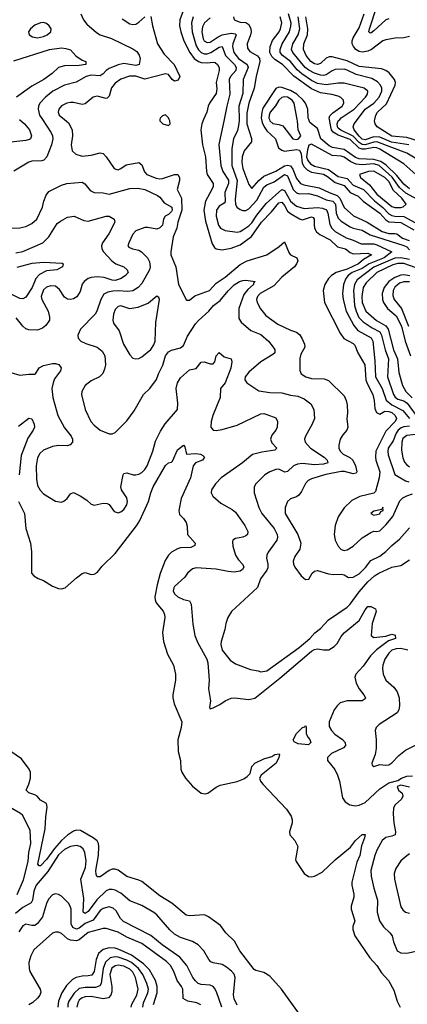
# Model space of a CAD drawing. Header units: inches. Extents: x 884549 to 1028252, y 526810 to 653624.
# Tile 526 of 656: x 950689 to 953294, y 604049 to 610671. Entities that reach past the tile are written whole.
import ezdxf

# ---------------------------------------------------------------- set-up
doc = ezdxf.new("R2010")
doc.units = ezdxf.units.IN
doc.header["$MEASUREMENT"] = 0
doc.layers.add('A9650', color=7, linetype='Continuous')
doc.layers.add('A9651', color=7, linetype='Continuous')

msp = doc.modelspace()

# ---------------------------------------------------------------- linework, layer by layer
at = {"layer": 'A9650', "color": 5}
for points, elevation in [([(950687.5, 610000), (950721.5, 609970), (950754.3, 609930), (950768.4, 609890), (950761.5, 609870), (950754.8, 609865.2), (950730, 609857.9), (950610, 609846)], 2140), ([(950842.6, 610000), (950901.7, 609910), (950910.1, 609890), (950911.5, 609870), (950903.6, 609830), (950870.6, 609749.4), (950852.4, 609727.6), (950838.5, 609721.5), (950770, 609720.3), (950750, 609713.6), (950650, 609653.6)], 2160), ([(950991.2, 610000), (951017.7, 609977.7), (951041.4, 609930), (951043.1, 609890), (951035.8, 609830), (951042.4, 609790), (951065.8, 609765.8), (951110, 609753.5), (951170, 609760.5), (951230, 609775.5), (951250, 609771), (951271.4, 609750), (951324.9, 609670), (951343.1, 609663.1), (951350, 609661.8), (951370, 609670.2), (951405.2, 609694.8), (951490, 609711.8), (951510, 609695.3), (951528.7, 609648.7), (951542.8, 609630), (951605.5, 609605.5), (951630, 609600.9), (951650, 609602.8), (951730, 609630.5), (951753, 609630), (951763.3, 609610), (951763.8, 609590), (951746.5, 609530), (951776.6, 609470), (951779.2, 609390), (951752.6, 609310), (951744.6, 609270), (951720.1, 609210), (951705.2, 609110), (951706, 609090), (951737.6, 609010), (951756, 608890), (951810, 608786), (951830, 608785.5), (951866.4, 608813.6), (951964.8, 608850), (952010, 608900.1), (952070, 608938.9), (952170, 609024.6), (952217.8, 609050), (952349.9, 609090.1), (952433.4, 609146.6), (952470, 609178.3), (952500.2, 609100.2), (952510.1, 609090.1), (952552.9, 609070), (952557.8, 609050), (952550.1, 609030), (952535.6, 609010), (952450, 608940.6), (952397.7, 608882.3), (952305.5, 608830), (952287.6, 608810), (952281.7, 608790), (952285, 608770), (952306.6, 608726.6), (952342.6, 608682.6), (952423.9, 608623.9), (952510, 608583.5), (952550, 608570.2), (952570, 608555), (952586.1, 608530), (952602.8, 608490), (952604.6, 608470), (952579.2, 608420.8), (952572.6, 608392.6), (952571.4, 608311.4), (952581.3, 608290), (952613.1, 608270), (952650, 608257.9), (952734.8, 608254.8), (952765.3, 608245.3), (952870, 608142.4), (952883.9, 608110), (952890, 608081), (952891.8, 608028.2), (952887.3, 607987.3), (952894, 607930), (952887.2, 607910), (952861, 607879), (952843.9, 607850), (952833.2, 607810), (952835, 607790), (952842.9, 607770), (952862.8, 607750), (952907, 607727), (952928.3, 607708.3), (952947.2, 607670), (952955.2, 607630), (952950, 607622.3), (952930, 607618), (952872.9, 607632.9), (952850, 607632.8), (952746.7, 607613.3), (952650, 607583.2), (952628.3, 607571.7), (952610, 607551.2), (952582.7, 607497.3), (952565.8, 607474.2), (952550, 607462.4), (952510, 607448.4), (952489.4, 607430.6), (952472.8, 607390), (952473.5, 607350), (952557.9, 607210), (952578, 607150), (952572.7, 607110), (952539.2, 607060.8), (952527.1, 607030), (952528.3, 607010), (952538.4, 606990), (952580.9, 606930), (952610, 606905.8), (952631.6, 606908.4), (952655.1, 606950), (952670, 606963.2), (952690, 606967.9), (952764.1, 606944.1), (952799.3, 606940.7), (952850, 606943.1), (952870, 606937.1), (952899.3, 606919.3), (952930, 606921), (952970, 606944.8), (953012.8, 606987.2), (953050, 607033), (953110, 607064.3), (953150, 607094.2), (953190, 607136.1), (953242.8, 607177.2), (953310, 607253.4)], 2180), ([(951631.8, 610000), (951630.5, 609990), (951650.8, 609970), (951690, 609959.3), (951699.6, 609970), (951698.5, 609990), (951694.6, 610000)], 2220), ([(951925.3, 610000), (951912.7, 609970), (951906.8, 609930), (951918.8, 609830), (951937.4, 609750), (951945.4, 609650), (951950.1, 609630), (951988.8, 609570), (951988.9, 609550), (951981.3, 609530), (951938.3, 609450), (951926.4, 609390), (951937.1, 609317.1), (951983.3, 609163.3), (951999, 609139), (952010, 609131.1), (952050, 609123.6), (952110, 609133.6), (952170, 609157.3), (952246.3, 609213.7), (952315, 609310), (952380.9, 609379.1), (952430, 609439.9), (952450, 609444.9), (952470, 609421), (952490, 609384.4), (952510, 609367.2), (952570, 609330.9), (952590, 609325.8), (952650, 609346.4), (952661.6, 609341.6), (952668.7, 609328.7), (952667.2, 609292.8), (952671.3, 609270), (952684.2, 609244.2), (952706.3, 609226.3), (952776.2, 609190), (952824, 609144), (952878, 609130), (952910, 609105.4), (952930, 609096.9), (953030, 609100.7), (953053.4, 609090), (953000.6, 609059.4), (952966, 609030), (952890, 608993.4), (952815.8, 608970), (952784.5, 608950), (952764.7, 608930), (952739.1, 608890), (952728.5, 608850), (952738.5, 608770), (952842.2, 608562.2), (952867.7, 608527.7), (952930, 608492.8), (952941.3, 608481.3), (952960.8, 608430), (953009, 608350), (953016.4, 608250), (953024.5, 608224.5), (953061.8, 608150), (953071.5, 608110), (953075.6, 608055.6), (953086.2, 608030), (953110, 608018), (953142.2, 608037.8), (953170, 608037.3), (953190, 608029.1), (953213.7, 608010), (953221.6, 607990), (953212.3, 607970), (953150, 607904.7), (953083.8, 607770), (953080.5, 607730), (953083.5, 607710), (953109.7, 607630), (953105.5, 607590), (953081.1, 607498.9), (953070, 607486.2), (952975, 607465), (952922.4, 607437.6), (952870, 607388), (952830, 607328.3), (952810.1, 607269.9), (952802, 607210), (952810.2, 607170), (952830, 607130.3), (952850, 607108.4), (952870, 607102.2), (952890, 607105.4), (952930, 607131.4), (952990, 607186.1), (953050, 607223), (953070, 607231.4), (953090, 607229.3), (953110, 607233.7), (953150, 607272.9), (953196.1, 607330), (953245, 607435), (953264.3, 607455.7), (953290, 607470.1), (953330, 607481.6)], 2220), ([(952062.4, 610000), (952028.5, 609831.5), (952040.4, 609690), (952054.2, 609650), (952091.6, 609591.6), (952093.1, 609570), (952068.1, 609510), (952070, 609445.4), (952063.3, 609436.7), (952030, 609417), (952012.1, 609390), (952009.2, 609350), (952024.8, 609290), (952038.8, 609270), (952070, 609254.4), (952150, 609243.4), (952170, 609247.5), (952190, 609258), (952230, 609285.4), (952250, 609305.6), (952283.6, 609356.4), (952345.9, 609434.1), (952450, 609529.1), (952470, 609521.9), (952510, 609450), (952550, 609418.3), (952601.6, 609401.6), (952690, 609408.8), (952723.6, 609403.6), (952751.7, 609391.7), (952760.7, 609370), (952774.1, 609294.1), (952787.9, 609270), (952810, 609247.2), (952884.1, 609204.1), (952929.5, 609189.5), (952984.3, 609164.3), (953070, 609163.4), (953090, 609158), (953189.3, 609110), (953138.8, 609070), (953037.9, 609030), (952990, 608998.3), (952924.3, 608970), (952897.2, 608950), (952881.7, 608930), (952865.3, 608890), (952859.6, 608830), (952863.6, 608790), (952882.7, 608710), (952934.7, 608614.7), (952961.6, 608581.6), (953050.7, 608530.7), (953062.3, 608510), (953076.3, 608376.3), (953081, 608270), (953125.2, 608190), (953153.1, 608113.1), (953190, 608080.3), (953264, 608044), (953309.3, 607990)], 2240), ([(952163.9, 610000), (952164.2, 609990), (952160.3, 609959.7), (952152.9, 609927.1), (952125.8, 609870), (952115.8, 609804.2), (952115.7, 609690), (952150.6, 609590), (952137.5, 609462.5), (952140.7, 609430), (952149.4, 609410), (952170, 609394.6), (952190, 609387), (952210, 609389.1), (952230, 609398.9), (952282.9, 609457.1), (952330, 609545.7), (952350, 609560.4), (952399.2, 609580.8), (952470, 609629.3), (952490, 609621.9), (952527.5, 609530), (952550, 609507.2), (952570, 609500.8), (952630, 609503.4), (952690, 609487.2), (952750, 609460.8), (952794.1, 609450), (952811.3, 609430), (952817.2, 609370), (952830, 609336.8), (952850, 609317), (952910, 609278.7), (952930, 609269.3), (952990, 609256.6), (953044.4, 609224.4), (953271.9, 609151.9), (953290, 609144.1), (953310, 609123.6)], 2260), ([(952216.4, 610000), (952216.1, 609970), (952247.9, 609872.1), (952247, 609850), (952197.2, 609790), (952183.9, 609750), (952182.9, 609710), (952188.8, 609670), (952230, 609563.1), (952250, 609534.9), (952296.4, 609590), (952330, 609618.6), (952410, 609652.1), (952470, 609688.5), (952490, 609694), (952509.3, 609689.3), (952525.1, 609665.1), (952550, 609602.6), (952576.6, 609570), (952599.8, 609559.8), (952701.6, 609541.6), (952769, 609509), (952823.3, 609490), (952841.6, 609470), (952870, 609408.5), (952933.1, 609353.1), (953025.1, 609310), (953126.1, 609246.1), (953170, 609232.4), (953210, 609234.2), (953224.2, 609230), (953262.7, 609202.7), (953305.9, 609185.9)], 2280), ([(952315, 610000), (952319.3, 609979.3), (952332.1, 609950), (952350, 609924), (952407.9, 609870), (952428.9, 609808.9), (952450, 609792.9), (952470, 609787.6), (952550, 609797.5), (952570, 609793.2), (952579.9, 609770), (952587.4, 609707.4), (952601.3, 609681.3), (952620.9, 609660.9), (952650, 609646.5), (952731.5, 609631.5), (952757.6, 609617.6), (952810, 609577.2), (952870, 609555.3), (952909.5, 609509.5), (952965, 609485), (952997.4, 609450), (953110, 609370.6), (953150, 609326.1), (953170, 609312.2), (953250, 609308.1), (953338.2, 609258.2)], 2320), ([(952367.6, 610000), (952370, 609992.2), (952390, 609972.6), (952430, 609967.5), (952456.7, 609956.7), (952525.5, 609870), (952550, 609864.8), (952563.6, 609870), (952578.9, 609890), (952560.2, 609930), (952555.5, 609990), (952553.8, 610000)], 2340), ([(953310, 609533.2), (953270, 609565.8), (953223.5, 609623.5), (953152, 609692), (953116.5, 609716.5), (953068.7, 609731.3), (952970, 609736.2), (952945.4, 609745.4), (952870, 609797.4), (952791, 609811), (952770, 609822.6), (952714.1, 609870), (952690, 609939.9), (952639, 609979), (952632.1, 610000)], 2320), ([(953351.9, 609630), (953270, 609702.5), (953110, 609800), (953090, 609810.2), (953070, 609812.3), (953010, 609801.1), (952990, 609801.2), (952970, 609807.6), (952910, 609866.2), (952830, 609895.3), (952796, 609916), (952785.8, 609930), (952779.7, 609950), (952771.3, 610000)], 2280), ([(953370, 609725.7), (953290, 609773.1), (953090, 609849), (953070, 609847.9), (953010, 609830), (952990, 609831.9), (952970, 609844.3), (952930, 609887), (952847.4, 609927.4), (952830, 609942.9), (952824.7, 609950), (952823.1, 609970), (952830.7, 609990), (952839.7, 610000)], 2260), ([(953304.2, 609830), (953188.1, 609848.1), (953110, 609881.2), (953070, 609883.6), (953010, 609863.8), (952990, 609867.1), (952970, 609887.6), (952936.7, 609930), (952931.2, 609950), (952938, 609970), (952959.8, 610000)], 2240), ([(953370, 609854.7), (953290, 609878.1), (953190, 609888.4), (953092, 609950), (953078.7, 609970), (953072.9, 609990), (953075.3, 610000)], 2220), ([(953361.9, 609461.9), (953285.3, 609505.3), (953241.7, 609541.7), (953192.3, 609612.3), (953105.2, 609690), (953070, 609701.9), (952990, 609695.7), (952950, 609698.6), (952914.5, 609714.5), (952870, 609747.2), (952850, 609753.7), (952790, 609757), (952650, 609833.3), (952632.4, 609827.6), (952622.9, 609797.1), (952617.9, 609750), (952624.9, 609724.9), (952642.7, 609702.7), (952670, 609686.9), (952764, 609664), (952830, 609617.7), (952890, 609603.3), (952930, 609559.4), (952999.1, 609530), (953072.7, 609452.7), (953129.3, 609409.3), (953170, 609366.5), (953190, 609353.9), (953210, 609349.2), (953270, 609347.3), (953350, 609306.1)], 2340), ([(950630, 609270.2), (950690, 609272), (950730, 609279.8), (950770, 609300.2), (950804.2, 609330), (950842.8, 609410), (950851.3, 609450), (950867.9, 609492.1), (950885.2, 609514.8), (950970, 609557.7), (951005.6, 609570), (951110, 609579.1), (951127.5, 609567.5), (951162.7, 609522.7), (951190, 609508.5), (951250, 609506.7), (951290, 609499), (951430, 609536), (951482.3, 609537.7), (951530, 609528.6), (951614.9, 609490), (951630, 609477.7), (951659.9, 609439.9), (951712.7, 609410), (951714.6, 609390), (951710, 609380.7), (951690, 609360.6), (951666, 609350), (951655.2, 609330), (951648.5, 609290), (951630, 609270.7), (951610, 609262.8), (951550, 609274.8), (951530, 609272.7), (951470, 609250.7), (951450, 609227.8), (951422, 609170), (951415.6, 609150), (951422.3, 609142.3), (951446.8, 609130), (951490, 609121.3), (951506.9, 609110), (951548.4, 609070), (951562.1, 609042.1), (951566, 609010), (951560.9, 608990), (951510, 608896.7), (951485, 608870), (951450, 608848.4), (951417, 608843), (951350, 608847.1), (951315.6, 608844.4), (951282.3, 608837.7), (951255.4, 608824.6), (951235.1, 608790), (951208.7, 608711.3), (951197.4, 608690), (951097.6, 608590), (951079.1, 608550), (951082, 608530), (951099.1, 608510), (951134.1, 608494.1), (951210.3, 608470), (951243.1, 608443.1), (951261.1, 608410), (951266.4, 608350), (951260, 608320), (951247.2, 608292.8), (951226.7, 608270), (951170, 608243.5), (951130.3, 608210), (951107, 608170), (951105.3, 608150), (951129.3, 608049.3), (951167.6, 607970), (951190, 607944.9), (951230.9, 607910.9), (951290, 607885.3), (951310, 607885.3), (951330, 607895.3), (951410, 607973.1), (951459.5, 608040.5), (951521, 608150), (951563.7, 608190), (951608.2, 608251.8), (951621.5, 608290), (951652.1, 608347.9), (951670, 608411.6), (951690, 608436.9), (951710, 608449.2), (951770, 608463.8), (951790, 608479.6), (951818, 608542), (951870, 608626), (951890, 608648.9), (951961, 608710), (951991.1, 608750), (952036.6, 608783.4), (952090, 608848.3), (952130, 608887.1), (952166.3, 608910), (952190, 608917.4), (952210, 608918.9), (952271, 608910), (952260.9, 608899.1), (952259.5, 608890), (952223.1, 608856.9), (952196.3, 608823.7), (952161.9, 608730), (952162.5, 608662.5), (952177.4, 608637.4), (952242, 608582), (952310, 608553.4), (952360.8, 608510), (952392.9, 608470), (952404.4, 608450), (952403.8, 608436.2), (952403.1, 608430), (952390, 608419.8), (952309.6, 608370.4), (952230, 608301.8), (952204, 608270), (952201.5, 608250), (952216.9, 608230), (952295.4, 608175.4), (952370, 608164.1), (952450, 608161.5), (952510, 608145.2), (952558.9, 608138.9), (952601.2, 608121.2), (952647, 608087), (952667.1, 608050), (952671.5, 607990), (952655.6, 607950), (952609, 607870), (952602.3, 607850), (952607.7, 607830), (952642.6, 607790), (952735.5, 607730), (952756.6, 607710), (952759.7, 607690), (952730, 607681.3), (952670, 607677.9), (952590, 607686.7), (952557, 607683), (952529.1, 607670.9), (952490, 607631.6), (952471, 607629), (952430, 607647.8), (952410, 607646), (952370.1, 607629.9), (952337.4, 607610), (952276.5, 607550), (952266, 607530), (952265.2, 607490), (952297.1, 607390), (952316.9, 607350), (952400.5, 607250), (952419, 607210), (952422.7, 607190), (952418.5, 607170), (952360.2, 607090), (952350.2, 607070), (952347.6, 607050), (952356.8, 607010), (952355.9, 606984.1), (952350.6, 606969.4), (952306.6, 606910), (952288.3, 606851.7), (952112.4, 606690), (952088.9, 606650), (952073.7, 606610), (952068.2, 606570), (952044, 606490), (952040.7, 606470), (952050.8, 606430), (952104.1, 606364.1), (952138.8, 606338.8), (952241.1, 606301.1), (952292.8, 606292.8), (952310, 606286), (952350, 606291), (952568.4, 606450), (952639.3, 606510), (952671.9, 606548.1), (952710, 606577.7), (952764.9, 606635.1), (952890, 606721.3), (952910, 606741), (952970, 606824.3), (953030, 606890.1), (953073.3, 606930), (953103.9, 606950), (953190, 606989.1), (953250, 607000.9), (953310, 607037.7)], 2160), ([(950662.8, 609102.8), (950710, 609111.7), (950844.6, 609170), (950885.4, 609210), (950940.5, 609299.5), (950962.6, 609317.4), (951010, 609343), (951056, 609350), (951120.7, 609320.7), (951150, 609316.8), (951270, 609351), (951290, 609349.3), (951323.1, 609330), (951328.1, 609310), (951289.1, 609230), (951245.7, 609170), (951239.5, 609150), (951242, 609130), (951253.2, 609110), (951308.8, 609048.8), (951334.9, 609030), (951390, 609009.1), (951412.3, 608990), (951417.3, 608970), (951401.1, 608950), (951371.4, 608930), (951330, 608917.9), (951310, 608919.4), (951256.6, 608936.6), (951210, 608942.2), (951170, 608937.1), (951150.3, 608930), (951122.6, 608910), (951110, 608893.6), (951095.9, 608844.1), (951072.4, 608807.6), (951050, 608793.5), (951030.2, 608789.8), (951010, 608792.3), (950990, 608805.4), (950957, 608857), (950930, 608878.3), (950897.7, 608882.3), (950870, 608872.1), (950850, 608854), (950832.9, 608810), (950837.1, 608790), (950880.6, 608710), (950890.2, 608670), (950888.9, 608651.1), (950864.8, 608615.2), (950843.6, 608596.4), (950810, 608583.1), (950750, 608585.3), (950730, 608591.5), (950709.4, 608609.4), (950666, 608666)], 2140), ([(950673.3, 609006.7), (950772.8, 609032.8), (950850, 609040.9), (950973.7, 609033.7), (950981, 609030), (950977.6, 609010), (950939.1, 608990), (950870, 608981.5), (950823.5, 608956.5), (950796.9, 608930), (950772.7, 608870), (950730, 608804.4), (950710, 608793.1), (950690, 608795.5), (950613.4, 608833.4)], 2120), ([(953310, 609058.5), (953250, 609070.7), (953210, 609067), (953070, 609006), (952957.3, 608922.7), (952938.5, 608890), (952932.8, 608850), (952940.1, 608750), (952950.9, 608710), (952969.1, 608669.1), (952998.5, 608638.5), (953058.6, 608598.6), (953110, 608571.6), (953121.6, 608550), (953145.4, 608450), (953168.8, 608390), (953161.9, 608270), (953200.7, 608150), (953212.7, 608132.7), (953230, 608120.1), (953270, 608106.9), (953292.8, 608092.8), (953353.1, 608010)], 2260), ([(953392, 608988), (953270, 609031), (953230, 609032.7), (953196.6, 609023.4), (953089.6, 608970.4), (953017.9, 608902.1), (952997.7, 608870), (952989.2, 608809.2), (952991, 608770), (953014.5, 608710), (953088.1, 608648.1), (953150, 608613.1), (953166.2, 608590), (953201.9, 608450), (953229.2, 608390), (953237.7, 608297.7), (953261.3, 608210), (953284.7, 608170), (953327.3, 608127.3)], 2280), ([(953311.1, 608948.9), (953270, 608955.6), (953250, 608953.1), (953210, 608938.3), (953169.1, 608910.9), (953138.6, 608870), (953125.7, 608830), (953127.4, 608790), (953134.8, 608770), (953162.2, 608730), (953219.8, 608679.8), (953256.2, 608610), (953279.4, 608510), (953315.8, 608410)], 2320), ([(953310, 608907.7), (953270, 608908.4), (953241.7, 608898.3), (953210, 608872.7), (953198.5, 608850), (953196.8, 608816.8), (953206.1, 608790), (953255.2, 608730), (953303.1, 608610)], 2340), ([(950630, 608298.8), (950690, 608279.6), (950750, 608286.9), (950790, 608286.3), (950796.2, 608290), (950819.7, 608330), (950850, 608346.2), (950910, 608359.4), (950930, 608359.4), (950952.2, 608352.2), (950966.9, 608330), (950962.6, 608310), (950924.1, 608255.9), (950913.5, 608230), (950905.8, 608190), (950911.2, 608130), (950945.5, 608010), (950990, 607925.8), (951034.7, 607870), (951044.9, 607850), (951043.6, 607830), (951028.3, 607811.7), (951010, 607804.5), (950950, 607806.6), (950910, 607801.2), (950850, 607775.3), (950825.7, 607754.3), (950810, 607725.6), (950798.9, 607670), (950801.5, 607581.5), (950810, 607538.4), (950826.9, 607506.9), (950850, 607483.2), (950930, 607432.9), (950970, 607426.4), (950986.9, 607433.1), (951008.5, 607451.5), (951030, 607482), (951050, 607492.2), (951095.5, 607470), (951140.6, 607440.6), (951170, 607414), (951190, 607405.5), (951250, 607420.5), (951277.5, 607417.5), (951290.4, 607410.4), (951323.7, 607363.7), (951350, 607355.5), (951370, 607362), (951390, 607376.4), (951410, 607407.7), (951414.5, 607430), (951410, 607455.1), (951374, 607510), (951368.7, 607530), (951384, 607610), (951390, 607618.4), (951410, 607623.1), (951451, 607611), (951470, 607609.4), (951490, 607614), (951510, 607625.9), (951530, 607645.5), (951545.8, 607670), (951583.3, 607770), (951602.9, 607837.1), (951636.3, 607903.7), (951666.8, 607953.2), (951749.8, 608050), (951752, 608092), (951740.5, 608190), (951749.9, 608230), (951770, 608263.2), (951830, 608316.5), (951874.2, 608325.8), (951910, 608367.3), (951930, 608370.7), (951970, 608357.3), (951990, 608356), (952001.2, 608370), (952010, 608411), (952030, 608434), (952064.3, 608404.3), (952111.1, 608391.1), (952115, 608370), (952108.5, 608328.5), (952070.1, 608229.9), (952039.3, 608190), (952037.3, 608130), (951987, 608010), (951976.3, 607970), (951974.6, 607930), (951990.3, 607910.3), (952010, 607908.4), (952050, 607914.7), (952150, 607945.3), (952310, 608021), (952330, 608022.4), (952350, 608016.9), (952410, 607992.7), (952422.4, 607970), (952419.5, 607930), (952411.5, 607910), (952384, 607876), (952375.4, 607850), (952384.4, 607824.4), (952417.4, 607790), (952403.8, 607776.2), (952316.3, 607763.7), (952253, 607747), (952185.7, 607690), (952043.2, 607590), (952005.8, 607550), (951979.1, 607510), (951976.5, 607490), (951986.6, 607466.6), (952040.4, 607420.4), (952116.3, 607376.3), (952138.6, 607358.6), (952203.2, 607270), (952222.7, 607230), (952221.3, 607210), (952210, 607199.7), (952189.3, 607190.7), (952138.6, 607181.4), (952122.6, 607170), (952120.4, 607159.6), (952120.7, 607130), (952140.6, 607070), (952159.7, 607039.7), (952190, 607008.2), (952195.5, 606990), (952186.5, 606973.5), (952170, 606963.1), (952130, 606956.7), (952090, 606959.5), (952010, 606975.6), (951875.3, 606984.7), (951850, 606979), (951818, 606950), (951798, 606922), (951730, 606859), (951725.5, 606850), (951721.6, 606830), (951730, 606808.9), (951753, 606790), (951790, 606772.9), (951830, 606763.7), (951841.1, 606741.1), (951853.2, 606606.8), (951865.4, 606530), (951884.4, 606484.4), (951947.2, 606370), (951953.3, 606346.7), (951963, 606230), (951957.4, 606170), (951971.3, 606090), (951965.2, 606045.2), (951970, 606037.3), (951990, 606042.7), (952034.5, 606065.5), (952070, 606090.1), (952110, 606108.4), (952132, 606110), (952230, 606099.4), (952270, 606107.5), (952437.6, 606242.4), (952650, 606425), (952670, 606436.1), (952690, 606440.5), (952730, 606432.4), (952766.1, 606433.9), (952803.7, 606456.3), (952823.1, 606476.9), (952850, 606523.7), (952870, 606547.2), (952969.9, 606630.1), (953010, 606702.7), (953030, 606725.3), (953050, 606724.9), (953080.7, 606710), (953085.7, 606690), (953058.3, 606610), (953050.3, 606530), (953070, 606515.2), (953150, 606526.3), (953190, 606538), (953212.4, 606532.4), (953215.2, 606510), (953167, 606493), (953087, 606433), (953047.4, 606392.6), (952997.5, 606322.5), (952948.8, 606270), (952942.3, 606250), (952950.2, 606210), (952971.2, 606170), (953002.8, 606130), (953012.9, 606110), (953010, 606104.5), (952990.1, 606089.9), (952890, 606090.9), (952843, 606077), (952822.3, 606057.7), (952803.5, 606030), (952768.6, 605950), (952770, 605917.3), (952784.9, 605890), (952806.2, 605866.2), (952858.3, 605830), (952877.3, 605810), (952878.6, 605790), (952865.8, 605774.2), (952784.3, 605735.7), (952758.3, 605710), (952758.3, 605690), (952808.1, 605628.1), (952825.9, 605590), (952839.3, 605550), (952858.2, 605438.2), (952876.4, 605410), (952907.3, 605390), (952945.2, 605385.2), (952970, 605389.4), (953010, 605407.1), (953110, 605498), (953170, 605538), (953230, 605553.7), (953254.5, 605570), (953290, 605584.7), (953330, 605586.8)], 2140), ([(950682.2, 607937.8), (950750, 607990.8), (950770, 607986), (950787.3, 607950), (950787.7, 607930), (950780.4, 607910), (950743.5, 607856.5), (950699.8, 607740.2), (950685.9, 607610)], 2120), ([(953310, 607938.3), (953270, 607932.8), (953253.9, 607926.1), (953233.8, 607910), (953220.4, 607890), (953200.2, 607839.8), (953166, 607790), (953162.6, 607770), (953165.3, 607745.3), (953210, 607611.8), (953282.2, 607570), (953303.6, 607563.6)], 2240), ([(953350, 607881.6), (953290, 607874.6), (953265.2, 607854.8), (953257.4, 607830), (953256.3, 607776.3), (953264.8, 607724.8), (953275.6, 607695.6), (953290, 607676.8), (953310, 607664.7)], 2260), ([(950682, 607430), (950720.7, 607350), (950730.2, 607250), (950762.8, 607150), (950767.8, 607092.2), (950769.1, 606949.1), (950784.9, 606930), (950812.5, 606912.5), (950850, 606898.6), (950910, 606861.1), (950950, 606845), (950970, 606843.5), (950995.8, 606850), (951070, 606918), (951110, 606946.7), (951130, 606953), (951170, 606940.5), (951190, 606942.4), (951210, 606954), (951244.4, 606995.6), (951330, 607080.7), (951473.3, 607266.7), (951496.8, 607303.2), (951555, 607430), (951570.7, 607489.3), (951587.4, 607530), (951670, 607674), (951690, 607690.7), (951710, 607694.8), (951716.9, 607703.1), (951750, 607779.5), (951790.5, 607810.5), (951798, 607798), (951810, 607748.7), (951870, 607754.7), (951904.7, 607750), (951920.3, 607740.3), (951930.4, 607730), (951917.1, 607710), (951870, 607691.1), (951856, 607670), (951836.9, 607590), (951773.5, 607450), (951759.6, 607370), (951763.8, 607343.8), (951790, 607316.4), (951807.6, 607290), (951814.3, 607265.7), (951816, 607210), (951869.1, 607150), (951865.9, 607134.1), (951838.5, 607121.5), (951770, 607118.5), (951750, 607112.2), (951709.7, 607090.3), (951688.4, 607070), (951666.7, 607033.3), (951634.2, 606945.8), (951613, 606870), (951597.8, 606790), (951599.2, 606770), (951606.9, 606750), (951652.8, 606692.8), (951662.5, 606670), (951664.4, 606650), (951650.1, 606550), (951655, 606490), (951683.6, 606403.6), (951723.1, 606330), (951737.2, 606270), (951737.4, 606230), (951718.8, 606130), (951718.8, 606110), (951727.7, 606070), (951779.3, 605950), (951774.5, 605910), (951751.6, 605828.4), (951754.6, 605750), (951769.1, 605690), (951771.7, 605630), (951778.2, 605610), (951802.9, 605570), (951850, 605517.3), (951910, 605469.1), (951936, 605464), (951954.8, 605470), (952009.7, 605510), (952036.8, 605523.2), (952151.6, 605548.4), (952194.7, 605565.3), (952218.2, 605581.8), (952237.4, 605602.6), (952250, 605648.2), (952270, 605671.4), (952330, 605701.1), (952384.8, 605715.2), (952403.7, 605730), (952433, 605733), (952436, 605730), (952431, 605709), (952412, 605670), (952311.3, 605590), (952302, 605570), (952308.4, 605550), (952324.4, 605530), (952481.6, 605361.6), (952514, 605314), (952521.2, 605290), (952520.8, 605270), (952502.7, 605210), (952504.2, 605190), (952539.3, 605150), (952557.7, 605110), (952543.2, 605023.2), (952547, 605010), (952601, 604930), (952630, 604907.9), (952650, 604905.7), (952670, 604910.1), (952722.4, 604937.6), (952810, 605021.5), (952913.5, 605106.5), (952946.6, 605150), (952990, 605190.4), (953010, 605190.8), (953007.3, 605170), (952985.4, 605114.6), (952974.6, 605050), (952955.6, 605004.4), (952920.9, 604870), (952920.6, 604850), (952935.8, 604790), (952934.5, 604770), (952917.2, 604710), (952916.9, 604690), (952941.7, 604610), (952928.4, 604571.6), (952927.6, 604552.4), (952941.6, 604510), (953042.1, 604362.1), (953089.1, 604310), (953121.6, 604261.6), (953168.7, 604208.7), (953204.8, 604144.8), (953226.7, 604070), (953246.7, 604030)], 2120), ([(953298.9, 606430), (953250, 606443.3), (953220, 606440), (953190.2, 606430), (953170.2, 606410), (953144.1, 606370), (953129.3, 606329.3), (953126.9, 606306.9), (953131.1, 606270), (953149.4, 606229.4), (953202.6, 606182.6), (953226.3, 606150), (953240.5, 606110), (953242.9, 606057.1), (953237.1, 606030), (953226.7, 606010), (953104.4, 605930), (953085.7, 605910), (953078.9, 605890), (953085.2, 605830), (953084.7, 605770), (953077.7, 605730), (953055.5, 605670), (953058, 605658), (953070, 605648.2), (953110, 605661.8), (953150, 605656.8), (953170, 605659.8), (953190, 605672.9), (953237, 605723), (953281.9, 605758.1), (953350, 605791.4)], 2160), ([(952570, 603982.7), (952449.6, 604150), (952370, 604239.6), (952330, 604263.6), (952277.1, 604277.1), (952264.4, 604284.4), (952169.7, 604410), (952132.8, 604472.8), (952074.5, 604530), (952039.5, 604579.5), (951958, 604638), (951930.5, 604650.5), (951830, 604643.7), (951808.7, 604648.7), (951710.8, 604730), (951630, 604779), (951510, 604875), (951490, 604885), (951410, 604908.4), (951350, 604950.8), (951330, 604958.4), (951310, 604958), (951290, 604949.2), (951230, 604907.4), (951210, 604907.1), (951203.2, 604923.2), (951201.2, 604950), (951218.3, 605050), (951221.5, 605110), (951218.9, 605130), (951210, 605148.7), (951183.7, 605170), (951098.1, 605218.1), (951070, 605220.3), (951050, 605214.1), (951010, 605187.4), (950969.7, 605150.3), (950923.3, 605096.7), (950870, 605022.8), (950830, 604980.3), (950820.7, 604980.7), (950811.2, 604991.2), (950859.9, 605230), (950864, 605310), (950875, 605375), (950870, 605399.6), (950830, 605422), (950806.4, 605450), (950790, 605459.2), (950750.5, 605470.5), (950731.9, 605490), (950751.2, 605528.8), (950762.4, 605570), (950760.9, 605610), (950752.8, 605630), (950700.6, 605700.6), (950630, 605749.9)], 2120), ([(953310, 605510.5), (953250, 605522.6), (953226.2, 605513.8), (953236.1, 605490), (953260.1, 605470), (953264.4, 605450), (953255.9, 605430), (953213.1, 605390), (953201.5, 605370), (953199, 605330), (953203.9, 605270), (953215.4, 605210), (953212.7, 605190), (953190, 605179.4), (953150, 605170.6), (953126.2, 605150), (953090, 605085.1), (953075.9, 605050), (953050.1, 604950), (953051.7, 604910), (953068.6, 604830), (953094, 604750), (953091, 604670), (953107.3, 604610), (953133.4, 604570), (953177.7, 604530), (953193.4, 604510), (953201.5, 604470), (953226.4, 604410), (953250, 604395.6), (953290, 604392.1), (953363.7, 604410)], 2140), ([(950672.7, 604787.3), (950714, 604886), (950745.6, 605010), (950750.7, 605069.3), (950764, 605130), (950758.6, 605218.6), (950710, 605318.9), (950693.6, 605333.6), (950610, 605381.6)], 2140), ([(952150, 604044.5), (952130, 604085.6), (952126.6, 604113.4), (952136.4, 604230), (952131, 604251), (952112.2, 604272.2), (952079.6, 604299.6), (952050, 604317.4), (951990, 604327.3), (951974.9, 604334.9), (951960.8, 604350), (951926, 604410), (951889.3, 604449.3), (951850, 604471.4), (951770, 604497.5), (951730, 604520.6), (951699, 604550), (951611.8, 604650), (951590, 604667.3), (951510, 604713.5), (951430, 604744.7), (951370, 604796), (951330, 604816.2), (951310, 604822.3), (951290, 604821.3), (951270, 604812.3), (951208, 604752), (951150, 604674.3), (951130, 604660.6), (951116.1, 604670), (951119.9, 604759.9), (951100.6, 604890), (951131.4, 604968.6), (951135, 605015), (951127.5, 605070), (951114.8, 605094.8), (951096.5, 605110), (951070, 605116.9), (951030, 605109.9), (950990, 605090.4), (950950, 605054.5), (950877.3, 604942.7), (950799.4, 604850), (950783.8, 604810), (950775.1, 604750), (950767.2, 604732.8), (950710, 604699.4), (950661.1, 604658.9)], 2140), ([(953310, 605061), (953290, 605048.4), (953250, 605014), (953217.1, 604962.9), (953207, 604930), (953207.3, 604890), (953250, 604705.5), (953264.1, 604684.1), (953282, 604670), (953310, 604661.7)], 2160), ([(952047.1, 604030), (952012.1, 604132.1), (951998.1, 604158.1), (951989, 604169), (951970, 604178.2), (951910, 604183.4), (951889.8, 604190), (951870, 604206.2), (951852.1, 604230), (951813.4, 604310), (951766, 604366), (951646.6, 604450), (951570, 604511.2), (951386.7, 604606.7), (951367, 604627), (951338.6, 604678.6), (951316.9, 604696.9), (951290, 604704.6), (951250, 604694.7), (951230, 604680.4), (951184, 604616), (951130, 604593.6), (951090, 604560.3), (951070, 604553.9), (951045.6, 604565.6), (951035.4, 604590), (951034.4, 604690), (951029.3, 604709.3), (951016.8, 604730), (950970, 604776.4), (950950, 604788.3), (950930, 604791.3), (950910, 604786.3), (950883.4, 604756.6), (950870, 604727.8), (950841.7, 604638.3), (950810, 604592.8), (950790, 604579.9), (950770, 604579.9), (950730, 604589), (950710, 604578), (950682.7, 604537.3)], 2160), ([(951906.4, 604046.4), (951879.3, 604059.3), (951819.7, 604070), (951788.4, 604088.4), (951785.2, 604150), (951776.7, 604170), (951747.2, 604210), (951725.3, 604270), (951703, 604310), (951677, 604337), (951510, 604458.1), (951410, 604501.4), (951350, 604534.1), (951270, 604559.3), (951250, 604558), (951150, 604532.9), (951090, 604483.6), (951070, 604476.1), (951030, 604481.6), (951009.5, 604489.5), (950970, 604524.5), (950950, 604534), (950930, 604535.1), (950910, 604527.4), (950785.4, 604414.6), (950764.3, 604375.7), (950751.5, 604330), (950752, 604290), (950758, 604270), (950827.9, 604150), (950830.8, 604130), (950823.7, 604110), (950810, 604089.9), (950778.7, 604061.3), (950750, 604046.8)], 2180), ([(951588.7, 604048.7), (951614, 604126), (951613.7, 604170), (951601.7, 604210), (951561, 604281), (951520.9, 604320.9), (951440.8, 604380.8), (951350, 604420.8), (951330, 604427.2), (951290, 604429.9), (951250, 604416.8), (951219, 604390), (951202.4, 604350), (951190, 604269.8), (951174.3, 604245.7), (951150, 604240.1), (951110, 604239.3), (951069.1, 604230), (951043.4, 604216.6), (951004.8, 604175.2), (950973.4, 604126.6), (950950.8, 604070), (950945.4, 604030)], 2220), ([(951516.3, 604030), (951521, 604059), (951550, 604127.5), (951553.9, 604150), (951544.6, 604190), (951516.8, 604250), (951487.7, 604290), (951440.3, 604330), (951410, 604346.9), (951350, 604365.5), (951330, 604367.9), (951298.1, 604361.9), (951266.3, 604333.7), (951249.2, 604290.8), (951236, 604190), (951226.9, 604173.1), (951198.5, 604161.5), (951130, 604162.7), (951090, 604155.3), (951055, 604125), (951020.6, 604070), (951013.3, 604050), (951012.3, 604030)], 2240), ([(951438.7, 604030), (951441.9, 604050), (951475.9, 604110), (951486.1, 604150), (951468.5, 604230), (951450, 604264.6), (951430, 604284.7), (951390, 604306.3), (951350, 604311.9), (951330, 604307.7), (951308.8, 604291.2), (951295.6, 604250), (951308.3, 604170), (951307.9, 604132.1), (951301.2, 604110), (951286.7, 604093.3), (951250, 604087), (951170, 604100.9), (951130, 604100.2), (951104.1, 604090), (951090, 604077.5), (951080, 604060), (951073.2, 604030)], 2260)]:
    msp.add_lwpolyline(points, dxfattribs=dict(at, elevation=elevation))
for points, elevation in [([(953070, 609652.7), (953034.4, 609650), (952972, 609630), (952980.8, 609610), (953040.8, 609560.8), (953090, 609498.4), (953190, 609415.5), (953210, 609407.7), (953250, 609409), (953266.8, 609413.2), (953287, 609430), (953257.7, 609470), (953202.3, 609522.3), (953170, 609582.8), (953144.1, 609610)], 2360), ([(951611.9, 608811.9), (951554.4, 608765.6), (951483.7, 608736.3), (951430, 608727), (951370, 608745.8), (951350, 608742.8), (951330, 608723), (951320.1, 608690), (951315.9, 608650), (951320.5, 608630), (951358, 608578), (951388, 608488), (951430, 608417.6), (951450, 608395.8), (951470, 608390.3), (951490, 608393.1), (951510, 608403.6), (951570, 608453.7), (951590, 608484.4), (951599.6, 608510), (951605.3, 608634.7), (951629.5, 608789.5), (951623.7, 608803.7)], 2180), ([(953130, 607392), (953122, 607378), (953070, 607366), (953048.5, 607350), (953070, 607338), (953110, 607348.9), (953116, 607364), (953131.2, 607370)], 2240), ([(952630, 605793.6), (952561.6, 605801.6), (952533.7, 605813.7), (952527.6, 605827.6), (952549, 605870), (952590, 605911.6), (952604.9, 605915.1), (952610, 605924.9), (952614.3, 605914.3), (952615.5, 605870), (952625.3, 605845.3), (952639.6, 605830), (952646.4, 605810)], 2120)]:
    msp.add_lwpolyline(points, close=True, dxfattribs=dict(at, elevation=elevation))
at = {"layer": 'A9651', "color": 5}
for points, elevation in [([(953170, 610677.7), (953150, 610669.9), (953070, 610596.1), (953050, 610579.8), (953041.9, 610581.9), (953036, 610590), (953039.3, 610610), (953141.1, 610918.9)], 2160), ([(951099.7, 610710), (951118.4, 610670), (951140.7, 610640.7), (951205, 610585), (951230.5, 610570.5), (951305.4, 610545.4), (951450, 610476.4), (951476.3, 610456.3), (951492.2, 610432.2), (951497.9, 610410), (951492.4, 610370), (951470, 610362.3), (951390, 610375.8), (951350, 610367.1), (951290, 610342.9), (951270.8, 610330), (951250, 610306.6), (951230, 610294.7), (951170, 610297.8), (951137, 610290), (951068.9, 610251.1), (950990, 610230.5), (950912.2, 610190), (950862, 610150), (950825.6, 610110), (950815.2, 610090), (950812.6, 610070), (950823, 610030), (950842.6, 610000)], 2160), ([(951570, 610693.7), (951580.8, 610630), (951616.2, 610510), (951660, 610440), (951727.3, 610370), (951765.3, 610290), (951754.5, 610265.5), (951730, 610259), (951713.3, 610270), (951690, 610302), (951670, 610306.6), (951530, 610272.3), (951468.8, 610291.2), (951427.6, 610292.4), (951369.7, 610270.3), (951330, 610244.2), (951306.5, 610213.5), (951290, 610156.3), (951276.1, 610143.9), (951270, 610141.7), (951210, 610158.1), (951183.6, 610150), (951130, 610105.6), (951110, 610101.2), (951050, 610115), (951030, 610115), (951006.4, 610110), (950970, 610091.4), (950952.9, 610070), (950948.6, 610050), (950955.5, 610030), (950991.2, 610000)], 2180), ([(951377.7, 610677.7), (951430, 610643.6), (951450, 610638.3), (951470, 610640.8), (951490, 610653.7), (951530, 610691.5)], 2180), ([(951788.4, 610730), (951765.9, 610670), (951763, 610630), (951771.3, 610590), (951793.3, 610530), (951833.2, 610450), (951862, 610410), (951890, 610390.7), (951910, 610384.1), (951950, 610380.4), (951990, 610386.5), (952003, 610383), (952019.3, 610370), (952030.2, 610350), (952029.1, 610330), (952008.9, 610250), (952013.6, 610206.4), (952010, 610174.5), (951965.2, 610110), (951956, 610090), (951946.3, 610050), (951925.3, 610000)], 2220), ([(951855, 610690), (951844.8, 610650), (951847.6, 610590), (951875.3, 610495.3), (951890, 610469.6), (951909.6, 610449.6), (951930, 610441.1), (951950, 610441.2), (951974, 610450), (952030, 610486.3), (952050, 610492), (952073.3, 610430), (952133.6, 610370), (952145, 610350), (952141.2, 610330), (952105.5, 610290), (952097.6, 610270), (952102.6, 610170), (952080.5, 610090), (952062.4, 610000)], 2240), ([(952126.4, 610690), (952130.1, 610670.1), (952170, 610653.8), (952210, 610651.6), (952230, 610639.8), (952242.4, 610610), (952244.4, 610590), (952241.3, 610570), (952218.7, 610510), (952220.9, 610480.9), (952236.3, 610456.3), (952287.4, 610427.4), (952301.5, 610410), (952302.2, 610390), (952278.5, 610290), (952265.6, 610210), (952228.9, 610110), (952216.7, 610043.3), (952216.4, 610000)], 2280), ([(952771.3, 610000), (952769.6, 610010), (952774.5, 610025.5), (952794.2, 610045.8), (952856.4, 610090), (952867.4, 610110), (952865.4, 610130), (952847.4, 610147.4), (952830, 610156), (952788.1, 610168.1), (952710, 610178.8), (952650, 610206.6), (952531.7, 610291.7), (952454.8, 610370), (952403.7, 610403.7), (952382.8, 610422.8), (952369.3, 610450), (952373.4, 610490), (952388.7, 610531.3), (952433.3, 610590), (952442.2, 610610), (952449.9, 610650), (952440.5, 610690)], 2280), ([(952839.7, 610000), (952849.4, 610010.6), (952936.4, 610070), (953012.5, 610150), (953026.1, 610170), (953029, 610190), (953004.2, 610210), (952870, 610243.6), (952830, 610244.3), (952750, 610233), (952690, 610242.7), (952650, 610262.2), (952586.5, 610306.5), (952555.1, 610335.1), (952509.6, 610390), (952455.4, 610430), (952440.9, 610450), (952439, 610470), (952453.7, 610510), (952501.8, 610590), (952512.4, 610627.6), (952512.7, 610647.3), (952496.5, 610710)], 2260), ([(952959.8, 610000), (953010, 610069), (953069.4, 610110), (953106.2, 610150), (953122.1, 610190), (953122.3, 610210), (953114.6, 610230), (953093.7, 610253.7), (953055.7, 610275.7), (952950, 610302.2), (952890, 610332.3), (952870, 610338), (952810, 610336.3), (952790, 610328.4), (952750, 610300.3), (952730, 610295.7), (952710, 610297.5), (952670, 610311.1), (952631.5, 610331.5), (952608.2, 610350), (952524.6, 610450), (952515.9, 610470), (952525.3, 610510), (952560.6, 610570), (952572.2, 610610), (952559.9, 610690)], 2240), ([(953075.3, 610000), (953082.4, 610030), (953094.6, 610050), (953155.1, 610104.9), (953211.7, 610231.7), (953214.8, 610250), (953209.2, 610270), (953173.1, 610313.1), (953149.5, 610329.5), (953120.1, 610340.1), (952970, 610356.8), (952890, 610394.1), (952790, 610421), (952770, 610420.6), (952750, 610412.7), (952710, 610376.4), (952690, 610370.8), (952670, 610374.8), (952645.8, 610390), (952614.6, 610430), (952595.9, 610470), (952599.9, 610510), (952623.3, 610570), (952626.7, 610610), (952611.3, 610690)], 2220), ([(953310, 610557.5), (953270.8, 610549.2), (953212.2, 610547.8), (953150, 610536.8), (953130, 610529.1), (953053.4, 610470), (953030, 610459.8), (952990, 610452.7), (952970, 610457.7), (952948.5, 610470), (952932.5, 610490), (952923.9, 610510), (952923.1, 610530), (952929.4, 610550), (952970, 610616.6), (953005.1, 610710)], 2180), ([(951970, 610683.4), (951930.6, 610650), (951917.6, 610622.4), (951912.6, 610590), (951922.9, 610542.9), (951930.1, 610530.1), (951950, 610517.6), (951970, 610520.5), (952023.1, 610556.9), (952050, 610569.4), (952110, 610581.7), (952136.4, 610576.4), (952143, 610570), (952121.8, 610510), (952119.9, 610490), (952129.2, 610450), (952159.9, 610410), (952218.8, 610370), (952225.3, 610350), (952192.2, 610270), (952190, 610176), (952161.6, 610090), (952163.9, 610000)], 2260), ([(950650, 610394.3), (950889.7, 610470), (950970, 610482), (950998.7, 610478.7), (951030, 610467.7), (951067.3, 610427.3), (951110, 610399.7), (951134, 610390), (951132.7, 610370), (951090, 610363.5), (950990, 610362.1), (950949.4, 610350.6), (950907.1, 610310), (950852.4, 610270), (950770, 610224.2), (950667.6, 610150)], 2140), ([(952632.1, 610000), (952629.1, 610009.1), (952626.5, 610070), (952609.2, 610110), (952593.7, 610130), (952551.8, 610170), (952510, 610195), (952450, 610215.6), (952430, 610217), (952410, 610209.3), (952324.4, 610075.6), (952315.9, 610050), (952312.9, 610010), (952315, 610000)], 2320), ([(952553.8, 610000), (952534.8, 610110), (952520.4, 610130), (952490, 610149.2), (952470, 610153.1), (952451.4, 610148.6), (952431.9, 610130), (952408.6, 610091.4), (952373.1, 610050), (952365.2, 610030), (952364.6, 610010), (952367.6, 610000)], 2340), ([(951694.6, 610000), (951690, 610011.6), (951670, 610031.1), (951650, 610025.1), (951633, 610010), (951631.8, 610000)], 2220)]:
    msp.add_lwpolyline(points, dxfattribs=dict(at, elevation=elevation))
at = {"layer": 'A9651', "color": 5, "elevation": 2160}
msp.add_lwpolyline([(950850, 610652.7), (950829.5, 610650.5), (950790, 610634.2), (950760.9, 610610), (950748.8, 610590), (950752.7, 610570), (950775.5, 610555.5), (950810, 610549.4), (950850, 610558.8), (950874, 610570), (950899.6, 610590), (950900.5, 610610), (950888, 610630), (950870, 610645.4)], close=True, dxfattribs=at)

doc.saveas('drawing.dxf')
